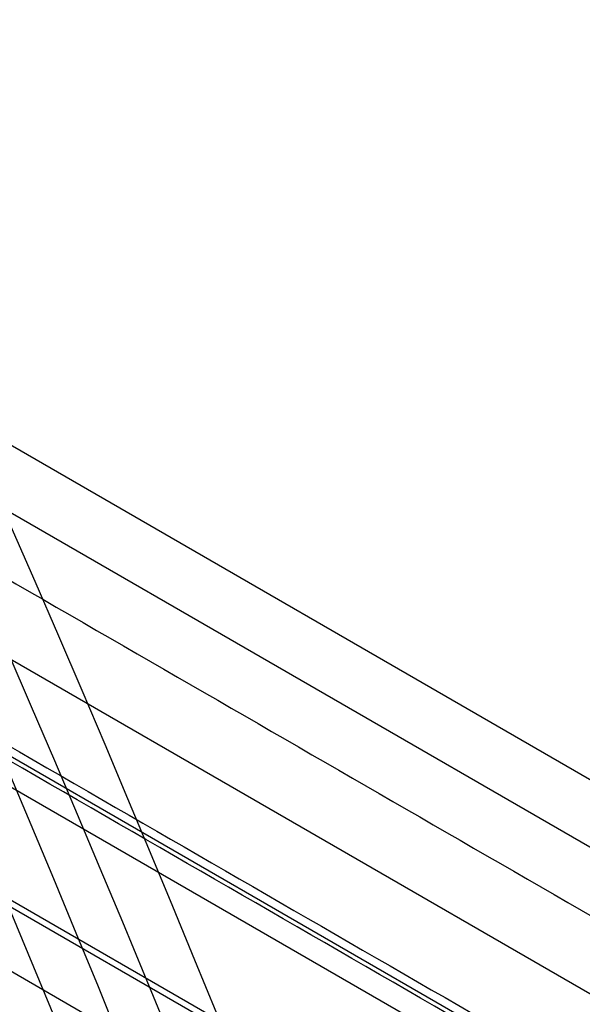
# Model space of a CAD drawing. Header units: millimetres. Extents: x -445 to 449, y -417 to 415.
# Tile 433 of 656: x -161.68 to -154.6, y -220.8 to -208.41. Entities that reach past the tile are written whole.
import ezdxf

# ---------------------------------------------------------------- set-up
doc = ezdxf.new("R2010")
doc.units = ezdxf.units.MM
doc.header["$MEASUREMENT"] = 0
doc.layers.add('Default', color=7, linetype='Continuous', true_color=0x000000)

msp = doc.modelspace()

# ---------------------------------------------------------------- linework, layer by layer
at = {"layer": 'Default', "color": 9, "true_color": 0xbfbfbf}
for p, q in [((-87.619, -256.588, -919.392), (-174.374, -206.5, -919.392)), ((-87.989, -257.228, -923.987), (-174.744, -207.14, -923.987)), ((-87.909, -259.117, -914.968), (-176.42, -208.015, -914.968)), ((-88.667, -259.904, -915.734), (-177.177, -208.802, -915.734)), ((-177.342, -209.087, -914.635), (-88.831, -260.189, -914.635)), ((-89.2, -261.489, -922.973), (-178.283, -210.057, -922.973)), ((-178.016, -210.12, -922.995), (-88.933, -261.553, -922.995)), ((-178.684, -210.629, -931.793), (-89.04, -262.385, -931.793))]:
    msp.add_line(p, q, dxfattribs=at)
at = {"layer": 'Default', "color": 9, "true_color": 0xbfbfbf, "extrusion": (0.839785, 0.468295, -0.274702)}
for centre, radius, start, end in [((-82.528, -800.142, -49.747), 81, 13.4419, 157.66976), ((-82.528, -800.142, -48.747), 80, 10.88945, 157.7648), ((-82.528, -800.142, -50.747), 80, 10.71711, 160.10861), ((-82.528, -800.142, -49.747), 79, 10.84081, 160.36744)]:
    msp.add_arc(centre, radius, start, end, dxfattribs=at)
at = {"layer": 'Default', "color": 9, "true_color": 0xbfbfbf}
for points in [[(-175.113, -207.78, -928.581), (-131.736, -232.824, -928.581), (-88.358, -257.868, -928.581)], [(-88.693, -259.949, -916.19), (-132.948, -234.398, -916.19), (-177.204, -208.847, -916.19)], [(-176.896, -208.841, -916.228), (-132.641, -234.392, -916.228), (-88.385, -259.942, -916.228)], [(-89.471, -263.131, -929.631), (-134.293, -237.253, -929.631), (-179.115, -211.375, -929.631)], [(-93.183, -265.698, -926.373), (-136.56, -240.654, -926.373), (-179.938, -215.61, -926.373)]]:
    msp.add_open_spline(points, degree=2, dxfattribs=at)
for points, knots in [([(-156.702, -254.763, -765.013), (-159, -256.964, -779.553), (-163.606, -257.538, -809.332), (-169.646, -247.758, -850.124), (-174.662, -230.858, -885.442), (-177.341, -216.898, -905.122), (-178.579, -209.061, -914.442)], [-1314.671432, -1314.671432, -1314.671432, -1314.671432, -1267.486618, -1220.301793, -1184.913174, -1149.524555, -1149.524555, -1149.524555, -1149.524555]), ([(-177.949, -208.997, -914.475), (-176.667, -216.82, -905.156), (-173.905, -230.749, -885.483), (-168.778, -247.591, -850.19), (-162.654, -257.314, -809.454), (-158.024, -256.724, -779.731), (-155.722, -254.524, -765.22)], [0, 0, 0, 0, 35.012924, 70.025848, 116.709747, 163.377336, 163.377336, 163.377336, 163.377336]), ([(-177.342, -209.087, -914.635), (-176.017, -216.926, -905.327), (-173.176, -230.89, -885.673), (-167.938, -247.794, -850.389), (-161.721, -257.578, -809.624), (-157.05, -257.005, -779.856), (-154.737, -254.804, -765.318)], [-189.353565, -189.353565, -189.353565, -189.353565, -153.964948, -118.576332, -71.39151, -24.206688, -24.206688, -24.206688, -24.206688]), ([(-155.651, -259.864, -764.03), (-157.82, -261.96, -777.708), (-159.971, -262.385, -791.499), (-164.17, -260.096, -818.833), (-166.221, -257.376, -832.404), (-170.139, -249.054, -858.752), (-171.993, -243.493, -871.446), (-175.449, -229.987, -895.531), (-177.052, -222.043, -906.921), (-178.509, -213.136, -917.515)], [709.935271, 709.935271, 709.935271, 709.935271, 752.393419, 752.393419, 794.836461, 794.836461, 837.156721, 837.156721, 879.495751, 879.495751, 879.495751, 879.495751])]:
    msp.add_open_spline(points, degree=3, knots=knots, dxfattribs=at)

doc.saveas('drawing.dxf')
